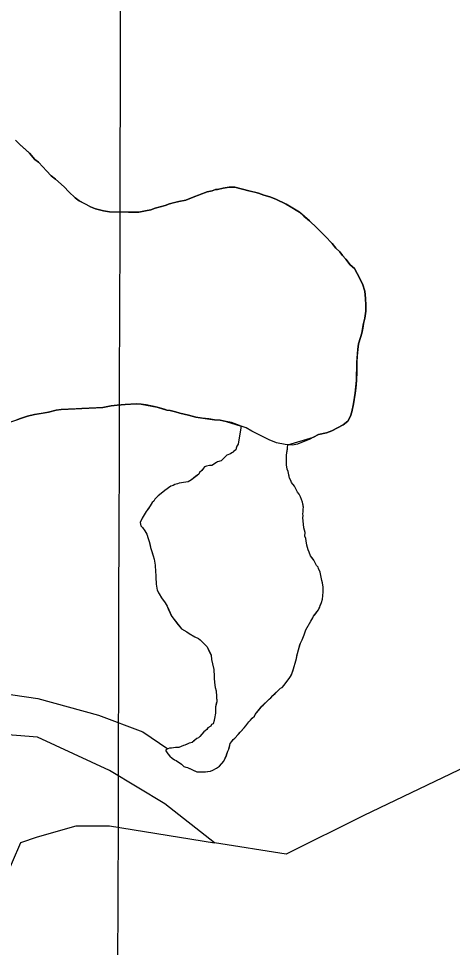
# Model space of a CAD drawing. Extents: x 3172231 to 3210228, y 940198 to 965780.
# Drawn here: x 3181679 to 3181959, y 959846 to 960446 of the extents above; entities that cross this region are included whole.
import ezdxf

# ---------------------------------------------------------------- set-up
doc = ezdxf.new("R2010")
doc.units = 0
for name, color, linetype in [('V-GRID-MAJR', 7, 'Continuous'), ('V-SITE-VEGE', 7, 'Continuous'), ('V-TOPO-SHOR', 7, 'Continuous')]:
    doc.layers.add(name, color=color, linetype=linetype)

msp = doc.modelspace()

# ---------------------------------------------------------------- linework, layer by layer
at = {"layer": 'V-GRID-MAJR'}
msp.add_spline([(3181704.003, 945716.944), (3181720.753, 951778.211), (3181737.509, 957841.425), (3181754.265, 963904.69), (3181754.27, 963906.585)], degree=3, dxfattribs=at)
at = {"layer": 'V-SITE-VEGE'}
for points in [[(3181877.929, 960178.282), (3181881.365, 960179.568), (3181885.07, 960181.38), (3181888.779, 960183.455), (3181891.7, 960185.8), (3181893.569, 960188.946), (3181894.389, 960191.838), (3181895.486, 960196.835), (3181896.605, 960203.937), (3181897.469, 960212.098), (3181897.573, 960223.69), (3181898.175, 960232.12), (3181898.735, 960235.804), (3181900.088, 960239.744), (3181900.903, 960242.636), (3181902.015, 960248.948), (3181902.837, 960252.368), (3181903.404, 960256.843), (3181903.439, 960260.796), (3181903.214, 960265.015), (3181902.728, 960269.762), (3181901.19, 960274.517), (3181897.823, 960281.137), (3181896.009, 960284.315), (3181893.393, 960286.709), (3181890.528, 960290.424), (3181888.443, 960292.814), (3181886.619, 960295.202), (3181884.005, 960297.596), (3181881.66, 960300.517), (3181877.222, 960305.301), (3181874.869, 960307.429), (3181871.738, 960310.62), (3181867.034, 960315.141), (3181860.496, 960320.733), (3181851.85, 960326.082), (3181845.29, 960329.301), (3181841.35, 960330.655), (3181837.405, 960331.745), (3181833.993, 960333.092), (3181827.683, 960334.731), (3181818.744, 960336.918), (3181815.055, 960336.949), (3181811.099, 960336.459), (3181807.4, 960335.439), (3181806.083, 960335.452), (3181803.967, 960334.679), (3181800.797, 960333.918), (3181790.748, 960330.053), (3181787.047, 960328.507), (3181782.56, 960327.755), (3181776.485, 960326.229), (3181773.577, 960325.199), (3181767.239, 960323.413), (3181764.33, 960322.385), (3181760.898, 960321.625), (3181756.675, 960320.874), (3181737.702, 960321.044), (3181733.756, 960321.605), (3181728.499, 960322.971), (3181725.349, 960324.317), (3181718.003, 960328.071), (3181715.387, 960330.202), (3181711.203, 960333.93), (3181708.334, 960337.117), (3181702.581, 960342.175), (3181699.966, 960344.307), (3181696.832, 960347.498), (3181694.485, 960350.152), (3181691.612, 960353.079), (3181689.259, 960354.942), (3181685.867, 960358.926), (3181679.594, 960364.517), (3181676.721, 960367.441)], [(3181673.772, 960185.38), (3181684.608, 960188.972), (3181689.097, 960189.986), (3181698.069, 960191.487), (3181703.087, 960192.759), (3181706.255, 960193.259), (3181733.408, 960194.596), (3181738.687, 960195.604), (3181742.644, 960196.095), (3181747.656, 960196.577), (3181754.774, 960197.039), (3181758.199, 960196.747), (3181768.457, 960194.809), (3181774.767, 960192.909), (3181776.87, 960192.626), (3181780.288, 960191.805), (3181783.178, 960190.99), (3181788.702, 960189.622), (3181793.435, 960188.262), (3181805.538, 960186.572), (3181809.225, 960186.275), (3181813.169, 960185.45), (3181822.805, 960182.542), (3181820.855, 960170.964), (3181820.052, 960169.658), (3181819.516, 960168.343), (3181819.241, 960167.29), (3181817.646, 960165.99), (3181817.646, 960165.724)], [(3181773.757, 959972.964), (3181774.54, 959971.903), (3181775.318, 959970.578), (3181776.623, 959969.249), (3181778.191, 959967.917), (3181779.764, 959966.848), (3181780.813, 959966.314), (3181784.217, 959963.912), (3181785.785, 959962.578), (3181787.098, 959962.04), (3181788.151, 959961.767), (3181794.186, 959959.078), (3181799.72, 959959.027), (3181802.888, 959959.527), (3181804.473, 959960.041), (3181806.855, 959961.335), (3181808.713, 959962.638), (3181811.641, 959966.035), (3181812.985, 959968.923), (3181814.068, 959972.339), (3181814.871, 959973.65), (3181815.694, 959977.33), (3181816.761, 959978.639), (3181817.562, 959979.949), (3181818.625, 959980.73), (3181824.746, 959987.527), (3181825.811, 959988.836), (3181827.679, 959991.453), (3181828.742, 959992.498), (3181829.809, 959993.806), (3181831.4, 959995.109), (3181831.939, 959996.157), (3181832.736, 959997.206), (3181836.201, 960001.39), (3181840.985, 960006.092), (3181842.048, 960006.872), (3181843.379, 960008.441), (3181848.163, 960013.141), (3181849.222, 960013.66), (3181850.551, 960014.964), (3181854.287, 960019.937), (3181855.624, 960022.298), (3181856.71, 960025.714), (3181858.071, 960030.707), (3181858.612, 960032.284), (3181859.167, 960035.44), (3181859.98, 960037.805), (3181861.074, 960042.274), (3181862.147, 960044.373), (3181863.493, 960047.523), (3181864.578, 960050.939), (3181867.787, 960056.444), (3181869.125, 960058.541), (3181869.661, 960059.59), (3181872.86, 960063.776), (3181874.748, 960068.503), (3181875.293, 960070.606), (3181875.576, 960072.712), (3181875.862, 960075.345), (3181875.891, 960078.507), (3181875.387, 960081.145), (3181874.875, 960082.732), (3181873.868, 960088.01), (3181872.836, 960090.392), (3181872.582, 960091.449), (3181871.537, 960092.512), (3181869.725, 960095.954), (3181867.64, 960098.606), (3181866.87, 960100.986), (3181866.094, 960102.573), (3181865.33, 960105.48), (3181864.578, 960109.967), (3181864.064, 960111.288), (3181864.084, 960113.659), (3181863.323, 960116.828), (3181862.591, 960123.422), (3181862.864, 960124.475), (3181862.614, 960125.794), (3181862.888, 960127.108), (3181862.905, 960128.954), (3181863.177, 960130.004), (3181862.417, 960133.439), (3181861.131, 960136.875), (3181860.355, 960138.463), (3181859.313, 960139.79), (3181858.018, 960142.436), (3181857.24, 960143.761), (3181855.417, 960146.149), (3181854.901, 960147.472), (3181854.123, 960148.797), (3181853.109, 960153.286), (3181852.593, 960154.607), (3181852.093, 960157.509), (3181852.149, 960163.833), (3181852.712, 960167.782), (3181852.72, 960168.834), (3181852.997, 960170.149), (3181853.052, 960170.497), (3181869.473, 960175.46), (3181872.911, 960177.008), (3181877.929, 960178.282)], [(3181817.646, 960165.724), (3181816.851, 960165.203), (3181815.793, 960164.685), (3181813.415, 960163.653), (3181811.285, 960161.564), (3181809.956, 960159.993), (3181807.576, 960159.489), (3181806.781, 960158.969), (3181805.723, 960158.451), (3181804.926, 960157.667), (3181803.867, 960157.151), (3181802.286, 960157.165), (3181800.437, 960156.653), (3181799.116, 960156.141), (3181798.317, 960155.357), (3181797.252, 960153.786), (3181795.921, 960152.481), (3181795.384, 960151.431), (3181790.608, 960147.783), (3181788.489, 960146.485), (3181782.685, 960145.747), (3181781.626, 960145.229), (3181779.774, 960144.719), (3181778.718, 960144.201), (3181777.397, 960143.685), (3181773.417, 960140.824), (3181771.029, 960138.999), (3181769.172, 960137.434), (3181767.044, 960135.346), (3181766.241, 960134.037), (3181765.18, 960133.255), (3181763.843, 960130.895), (3181761.971, 960128.278), (3181761.435, 960127.227), (3181760.638, 960126.181), (3181758.766, 960123.035), (3181757.42, 960120.149), (3181757.928, 960118.036), (3181758.975, 960116.973), (3181760.535, 960114.851), (3181761.836, 960112.732), (3181762.598, 960109.825), (3181763.376, 960107.974), (3181764.128, 960104.015), (3181764.894, 960101.373), (3181765.926, 960098.727), (3181766.434, 960096.616), (3181767.187, 960092.657), (3181767.179, 960091.602), (3181767.425, 960089.493), (3181767.646, 960085.01), (3181767.634, 960083.429), (3181767.882, 960081.846), (3181767.867, 960080.265), (3181768.363, 960076.572), (3181771.216, 960071.538), (3181773.559, 960068.357), (3181774.857, 960066.24), (3181777.958, 960059.357), (3181784.21, 960051.396), (3181787.62, 960049.52), (3181789.191, 960048.453), (3181792.861, 960046.313), (3181795.225, 960045.238), (3181796.269, 960044.437), (3181800.711, 960039.917), (3181803.294, 960034.359), (3181803.533, 960031.723), (3181804.297, 960028.819), (3181805.057, 960025.122), (3181805.047, 960024.067), (3181805.288, 960021.694), (3181805.27, 960019.586), (3181805.508, 960016.684), (3181806.005, 960013.518), (3181806.513, 960011.407), (3181806.978, 960004.288), (3181806.159, 960001.132), (3181806.122, 959996.917), (3181805.563, 959993.497), (3181804.742, 959990.079), (3181803.683, 959989.561), (3181803.146, 959988.51), (3181801.293, 959987.474), (3181800.494, 959986.427), (3181799.431, 959985.647), (3181798.634, 959984.863), (3181795.972, 959981.987), (3181795.173, 959980.941), (3181794.117, 959980.687), (3181791.194, 959978.078), (3181789.083, 959977.57), (3181786.437, 959976.275), (3181785.38, 959976.021), (3181784.057, 959975.505), (3181782.47, 959974.729), (3181780.36, 959974.748), (3181777.722, 959974.246), (3181776.403, 959974.256), (3181775.349, 959974.002), (3181773.757, 959972.964)]]:
    msp.add_lwpolyline(points, dxfattribs=at)
at = {"layer": 'V-TOPO-SHOR'}
for points in [[(3181676.721, 960367.441), (3181679.594, 960364.517), (3181683.254, 960361.322), (3181685.867, 960358.926), (3181689.259, 960354.942), (3181691.612, 960353.079), (3181694.485, 960350.152), (3181696.832, 960347.498), (3181699.966, 960344.307), (3181702.581, 960342.175), (3181708.334, 960337.117), (3181711.203, 960333.93), (3181715.387, 960330.202), (3181718.003, 960328.071), (3181722.199, 960325.924), (3181725.349, 960324.317), (3181728.499, 960322.971), (3181733.756, 960321.605), (3181737.702, 960321.044), (3181743.236, 960320.995), (3181746.662, 960320.964), (3181749.824, 960320.935), (3181752.987, 960320.907), (3181756.675, 960320.874), (3181760.898, 960321.625), (3181764.33, 960322.385), (3181767.239, 960323.413), (3181773.577, 960325.201), (3181776.485, 960326.229), (3181779.656, 960326.991), (3181782.56, 960327.755), (3181787.047, 960328.507), (3181790.75, 960330.053), (3181797.361, 960332.629), (3181800.797, 960333.918), (3181803.967, 960334.679), (3181806.083, 960335.452), (3181807.4, 960335.439), (3181811.099, 960336.459), (3181815.055, 960336.951), (3181818.744, 960336.918), (3181827.683, 960334.731), (3181830.837, 960333.911), (3181833.993, 960333.092), (3181837.405, 960331.745), (3181841.35, 960330.655), (3181845.29, 960329.301), (3181851.85, 960326.082), (3181854.469, 960324.476), (3181860.496, 960320.733), (3181863.374, 960318.336), (3181867.034, 960315.141), (3181871.738, 960310.62), (3181874.869, 960307.429), (3181877.222, 960305.301), (3181881.66, 960300.517), (3181884.005, 960297.596), (3181886.619, 960295.202), (3181888.441, 960292.814), (3181890.528, 960290.424), (3181893.393, 960286.709), (3181896.009, 960284.315), (3181897.823, 960281.137), (3181901.19, 960274.517), (3181902.728, 960269.762), (3181903.214, 960265.015), (3181903.439, 960260.796), (3181903.404, 960256.843), (3181902.837, 960252.368), (3181902.015, 960248.95), (3181901.46, 960245.792), (3181900.903, 960242.636), (3181900.088, 960239.744), (3181898.735, 960235.804), (3181898.175, 960232.12), (3181897.874, 960227.907), (3181897.573, 960223.692), (3181897.518, 960217.632), (3181897.469, 960212.098), (3181896.897, 960207.097), (3181896.605, 960203.937), (3181895.486, 960196.835), (3181894.389, 960191.838), (3181893.572, 960188.946), (3181891.7, 960185.8), (3181888.779, 960183.455), (3181885.072, 960181.38), (3181881.365, 960179.568), (3181877.929, 960178.282), (3181872.911, 960177.008), (3181869.473, 960175.46), (3181866.823, 960173.901), (3181862.856, 960172.357)], [(3181822.805, 960182.542), (3181820.003, 960183.543), (3181816.591, 960184.893), (3181813.169, 960185.45), (3181809.225, 960186.275), (3181805.538, 960186.572), (3181801.854, 960187.131), (3181797.643, 960187.697), (3181793.433, 960188.262), (3181788.702, 960189.622), (3181783.178, 960190.99), (3181780.288, 960191.805), (3181776.87, 960192.626), (3181774.765, 960192.909), (3181772.926, 960193.451), (3181768.457, 960194.809), (3181761.355, 960196.192), (3181758.199, 960196.747), (3181754.774, 960197.039), (3181747.656, 960196.577), (3181742.644, 960196.095), (3181738.687, 960195.604), (3181733.408, 960194.596), (3181729.191, 960194.371), (3181724.446, 960194.15), (3181719.7, 960193.929), (3181716.01, 960193.699), (3181711.001, 960193.48), (3181706.255, 960193.259), (3181703.087, 960192.759), (3181698.069, 960191.487), (3181693.32, 960190.74), (3181689.097, 960189.986), (3181684.608, 960188.972), (3181680.643, 960187.69), (3181677.737, 960186.662)], [(3182382.393, 960190.877), (3182364.392, 960147.973), (3182339.242, 960108.667), (3182317.751, 960101.562), (3182135.029, 960023.276), (3181998.914, 959977.086), (3181902.167, 959930.799), (3181852, 959905.87), (3181805.491, 959913.143), (3181773.343, 959938.275), (3181737.606, 959959.838), (3181691.133, 959981.426), (3181644.615, 959985.12), (3181408.413, 959989.283)], [(3181822.805, 960182.542), (3181821.132, 960172.279), (3181820.855, 960170.964), (3181820.052, 960169.656), (3181819.782, 960168.867), (3181819.516, 960168.343), (3181819.241, 960167.29), (3181817.648, 960165.988), (3181817.646, 960165.724), (3181816.851, 960165.203), (3181815.793, 960164.685), (3181813.413, 960163.653), (3181812.614, 960162.871), (3181812.348, 960162.609), (3181811.285, 960161.564), (3181809.954, 960159.995), (3181807.576, 960159.489), (3181806.781, 960158.969), (3181805.723, 960158.451), (3181804.926, 960157.669), (3181803.867, 960157.151), (3181802.286, 960157.165), (3181800.437, 960156.655), (3181799.116, 960156.141), (3181798.317, 960155.357), (3181797.25, 960153.786), (3181795.921, 960152.479), (3181795.384, 960151.431), (3181793.263, 960149.868), (3181791.935, 960148.825), (3181790.608, 960147.783), (3181788.489, 960146.485), (3181786.906, 960146.237), (3181782.685, 960145.747), (3181781.626, 960145.229), (3181779.776, 960144.719), (3181778.718, 960144.201), (3181777.397, 960143.685), (3181773.417, 960140.824), (3181772.09, 960139.781), (3181771.029, 960138.999), (3181769.172, 960137.434), (3181767.841, 960136.13), (3181767.044, 960135.346), (3181766.241, 960134.037), (3181765.18, 960133.255), (3181763.843, 960130.895), (3181762.774, 960129.324), (3181761.973, 960128.278), (3181761.437, 960127.227), (3181760.638, 960126.181), (3181758.766, 960123.035), (3181757.957, 960121.198), (3181757.42, 960120.149), (3181757.674, 960119.093), (3181757.928, 960118.036), (3181758.975, 960116.973), (3181760.535, 960114.851), (3181761.836, 960112.732), (3181762.6, 960109.825), (3181763.374, 960107.974), (3181763.88, 960105.598), (3181764.128, 960104.015), (3181764.896, 960101.373), (3181765.41, 960100.05), (3181765.926, 960098.727), (3181766.434, 960096.616), (3181766.938, 960093.976), (3181767.187, 960092.657), (3181767.179, 960091.602), (3181767.425, 960089.493), (3181767.646, 960085.01), (3181767.634, 960083.429), (3181767.882, 960081.846), (3181767.867, 960080.265), (3181768.363, 960076.572), (3181769.657, 960074.188), (3181771.216, 960071.538), (3181773.559, 960068.355), (3181774.857, 960066.238), (3181775.889, 960063.856), (3181776.666, 960062.269), (3181777.182, 960060.946), (3181777.958, 960059.357), (3181782.126, 960054.05), (3181784.21, 960051.396), (3181785.783, 960050.591), (3181787.618, 960049.52), (3181789.191, 960048.453), (3181792.861, 960046.313), (3181795.222, 960045.238), (3181796.269, 960044.437), (3181797.313, 960043.374), (3181800.709, 960039.917), (3181801.485, 960038.33), (3181802.517, 960035.948), (3181803.294, 960034.361), (3181803.533, 960031.723), (3181804.297, 960028.819), (3181805.057, 960025.122), (3181805.047, 960024.067)], [(3181862.856, 960172.357), (3181859.153, 960170.809), (3181855.987, 960170.309), (3181851.246, 960170.614), (3181845.722, 960171.718), (3181840.995, 960173.606), (3181837.847, 960175.216), (3181829.717, 960179.24), (3181826.047, 960181.383), (3181822.805, 960182.542)], [(3181856.71, 960025.712), (3181858.071, 960030.707), (3181858.612, 960032.284), (3181858.893, 960034.125), (3181859.167, 960035.44), (3181859.98, 960037.805), (3181860.801, 960041.224), (3181861.074, 960042.274), (3181862.147, 960044.373), (3181863.493, 960047.523), (3181864.578, 960050.939), (3181867.787, 960056.444), (3181869.125, 960058.541), (3181869.661, 960059.59), (3181870.462, 960060.637), (3181871.527, 960061.945), (3181872.86, 960063.776), (3181873.401, 960065.091), (3181874.21, 960067.19), (3181874.748, 960068.505), (3181875.293, 960070.606), (3181875.576, 960072.712), (3181875.862, 960075.345), (3181875.883, 960077.453), (3181875.891, 960078.507), (3181875.387, 960081.145), (3181874.875, 960082.732), (3181873.868, 960088.01), (3181872.836, 960090.392), (3181872.582, 960091.449), (3181871.537, 960092.512), (3181869.725, 960095.954), (3181868.68, 960097.281), (3181867.64, 960098.606), (3181866.87, 960100.986), (3181866.094, 960102.573), (3181865.33, 960105.48), (3181865.078, 960106.798), (3181864.578, 960109.967), (3181864.064, 960111.288), (3181864.084, 960113.659), (3181863.323, 960116.828), (3181862.835, 960121.313), (3181862.591, 960123.422), (3181862.864, 960124.475), (3181862.614, 960125.794), (3181862.888, 960127.108), (3181862.905, 960128.954), (3181863.177, 960130.004), (3181862.925, 960131.325), (3181862.417, 960133.439), (3181861.131, 960136.875), (3181860.355, 960138.463), (3181859.313, 960139.79), (3181858.018, 960142.436), (3181857.24, 960143.761), (3181856.46, 960144.822), (3181855.417, 960146.149), (3181854.901, 960147.472), (3181854.123, 960148.797), (3181853.871, 960150.116), (3181853.109, 960153.284), (3181852.593, 960154.607), (3181852.341, 960155.926), (3181852.093, 960157.509), (3181852.112, 960159.616), (3181852.126, 960161.197), (3181852.134, 960162.252), (3181852.151, 960163.833), (3181852.427, 960165.412), (3181852.712, 960167.782), (3181852.72, 960168.834), (3181852.997, 960170.149), (3181853.052, 960170.497)], [(3181383.467, 960032.293), (3181523.037, 960028.369), (3181616.063, 960017.402), (3181691.195, 960006.479), (3181730.537, 959995.645), (3181759.142, 959984.837), (3181775.349, 959974.002)], [(3181805.047, 960024.067), (3181805.288, 960021.694), (3181805.278, 960020.639), (3181805.27, 960019.586), (3181805.508, 960016.684), (3181806.005, 960013.518), (3181806.513, 960011.407), (3181806.742, 960007.45), (3181806.978, 960004.288), (3181806.704, 960003.235), (3181806.431, 960002.185), (3181806.159, 960001.132), (3181806.136, 959998.76), (3181806.122, 959996.917), (3181805.563, 959993.497), (3181805.288, 959992.18), (3181804.742, 959990.079), (3181803.683, 959989.561), (3181803.146, 959988.51), (3181801.293, 959987.474), (3181800.494, 959986.427), (3181799.431, 959985.647), (3181798.634, 959984.863), (3181795.972, 959981.987), (3181795.173, 959980.941), (3181794.117, 959980.687), (3181791.993, 959978.862), (3181791.194, 959978.078), (3181790.139, 959977.824), (3181789.083, 959977.57), (3181787.495, 959976.793), (3181786.437, 959976.275), (3181785.38, 959976.021), (3181784.057, 959975.505), (3181782.47, 959974.729), (3181780.36, 959974.75), (3181777.722, 959974.246), (3181776.403, 959974.256), (3181775.349, 959974.002), (3181773.757, 959972.964), (3181774.54, 959971.903), (3181775.318, 959970.578), (3181776.623, 959969.249), (3181778.191, 959967.917), (3181779.764, 959966.848), (3181780.813, 959966.314), (3181784.217, 959963.912), (3181785.785, 959962.578), (3181787.098, 959962.04), (3181788.151, 959961.767), (3181789.988, 959960.96), (3181791.825, 959960.153), (3181794.186, 959959.078), (3181795.767, 959959.064), (3181798.139, 959959.043), (3181799.72, 959959.027), (3181801.041, 959959.281), (3181802.886, 959959.527), (3181804.473, 959960.041), (3181806.855, 959961.335), (3181808.713, 959962.638), (3181810.044, 959964.206), (3181811.641, 959966.035), (3181812.448, 959967.874), (3181812.985, 959968.923), (3181813.257, 959969.976), (3181814.068, 959972.339), (3181814.871, 959973.65), (3181815.42, 959976.015), (3181815.694, 959977.33), (3181816.761, 959978.639), (3181817.562, 959979.949), (3181818.625, 959980.73), (3181820.753, 959983.083), (3181822.084, 959984.652), (3181824.746, 959987.527), (3181825.811, 959988.836), (3181827.679, 959991.453), (3181828.742, 959992.498), (3181829.809, 959993.806), (3181831.4, 959995.109), (3181831.939, 959996.157), (3181832.738, 959997.206), (3181835.136, 960000.081), (3181836.201, 960001.39), (3181836.998, 960002.174), (3181838.063, 960003.219), (3181839.392, 960004.523), (3181840.985, 960006.09), (3181842.048, 960006.872), (3181843.379, 960008.441), (3181844.708, 960009.746), (3181846.834, 960011.835), (3181848.163, 960013.141), (3181849.222, 960013.66), (3181850.551, 960014.964), (3181854.287, 960019.937), (3181855.088, 960021.247), (3181855.624, 960022.298), (3181856.169, 960024.137), (3181856.71, 960025.712)], [(3181540.558, 959824.412), (3181576.314, 959863.604), (3181615.718, 959877.822), (3181651.508, 959877.734), (3181669.429, 959888.427), (3181680.228, 959913.453), (3181690.974, 959917.005), (3181716.044, 959924.101), (3181737.518, 959924.048), (3181805.491, 959913.143)]]:
    msp.add_lwpolyline(points, dxfattribs=at)

doc.saveas('drawing.dxf')
